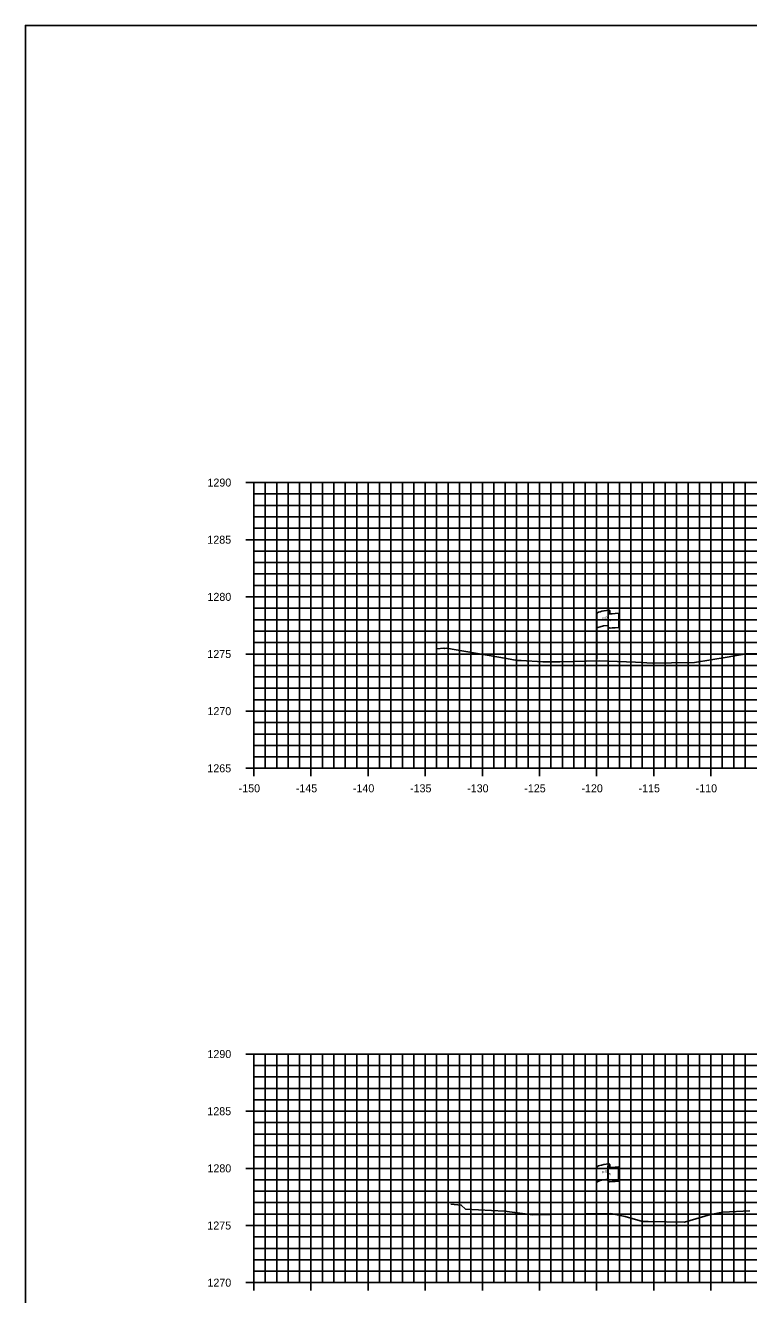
# Model space of a CAD drawing. Extents: x 674939 to 678919, y 750652 to 765176.
# Drawn here: x 678578.5 to 678641.8, y 762765.2 to 762876.3 of the extents above; entities that cross this region are included whole.
import ezdxf

# ---------------------------------------------------------------- set-up
doc = ezdxf.new("R2010")
doc.units = 0
for name, color, linetype in [('R_Axis', 7, 'Continuous'), ('R_Axis Annot', 7, 'Continuous'), ('R_Exist Surface', 7, 'Continuous'), ('R_Grid', 7, 'Continuous'), ('R_No Plot', 7, 'Continuous'), ('S_EXIST_ROW', 7, 'Continuous')]:
    doc.layers.add(name, color=color, linetype=linetype)

msp = doc.modelspace()

# ---------------------------------------------------------------- linework, layer by layer
at = {"layer": 'R_Axis'}
for p, q in [((678597.83, 762836.29), (678599.23, 762836.29)), ((678598.53, 762811.29), (678598.53, 762836.29)), ((678598.53, 762835.29), (678598.88, 762835.29)), ((678598.53, 762834.29), (678598.88, 762834.29)), ((678598.53, 762833.29), (678598.88, 762833.29)), ((678598.53, 762832.29), (678598.88, 762832.29)), ((678597.83, 762831.29), (678599.23, 762831.29)), ((678598.53, 762830.29), (678598.88, 762830.29)), ((678598.53, 762829.29), (678598.88, 762829.29)), ((678598.53, 762828.29), (678598.88, 762828.29)), ((678598.53, 762827.29), (678598.88, 762827.29)), ((678597.83, 762826.29), (678599.23, 762826.29)), ((678598.53, 762825.29), (678598.88, 762825.29)), ((678598.53, 762824.29), (678598.88, 762824.29)), ((678598.53, 762823.29), (678598.88, 762823.29)), ((678598.53, 762822.29), (678598.88, 762822.29)), ((678597.83, 762821.29), (678599.23, 762821.29)), ((678598.53, 762820.29), (678598.88, 762820.29)), ((678598.53, 762819.29), (678598.88, 762819.29)), ((678598.53, 762818.29), (678598.88, 762818.29)), ((678598.53, 762817.29), (678598.88, 762817.29)), ((678597.83, 762816.29), (678599.23, 762816.29)), ((678598.53, 762815.29), (678598.88, 762815.29)), ((678598.53, 762814.29), (678598.88, 762814.29)), ((678598.53, 762813.29), (678598.88, 762813.29)), ((678598.53, 762812.29), (678598.88, 762812.29)), ((678597.83, 762811.29), (678599.23, 762811.29)), ((678598.53, 762810.59), (678598.53, 762811.99)), ((678598.53, 762811.29), (678898.53, 762811.29)), ((678603.53, 762810.59), (678603.53, 762811.99)), ((678608.53, 762810.59), (678608.53, 762811.99)), ((678613.53, 762810.59), (678613.53, 762811.99)), ((678618.53, 762810.59), (678618.53, 762811.99)), ((678623.53, 762810.59), (678623.53, 762811.99)), ((678628.53, 762810.59), (678628.53, 762811.99)), ((678633.53, 762810.59), (678633.53, 762811.99)), ((678638.53, 762810.59), (678638.53, 762811.99)), ((678597.83, 762786.29), (678599.23, 762786.29)), ((678598.53, 762766.29), (678598.53, 762786.29)), ((678598.53, 762785.29), (678598.88, 762785.29)), ((678598.53, 762784.29), (678598.88, 762784.29)), ((678598.53, 762783.29), (678598.88, 762783.29)), ((678598.53, 762782.29), (678598.88, 762782.29)), ((678597.83, 762781.29), (678599.23, 762781.29)), ((678598.53, 762780.29), (678598.88, 762780.29)), ((678598.53, 762779.29), (678598.88, 762779.29)), ((678598.53, 762778.29), (678598.88, 762778.29)), ((678598.53, 762777.29), (678598.88, 762777.29)), ((678597.83, 762776.29), (678599.23, 762776.29)), ((678598.53, 762775.29), (678598.88, 762775.29)), ((678598.53, 762774.29), (678598.88, 762774.29)), ((678598.53, 762773.29), (678598.88, 762773.29)), ((678598.53, 762772.29), (678598.88, 762772.29)), ((678597.83, 762771.29), (678599.23, 762771.29)), ((678598.53, 762770.29), (678598.88, 762770.29)), ((678598.53, 762769.29), (678598.88, 762769.29)), ((678598.53, 762768.29), (678598.88, 762768.29)), ((678598.53, 762767.29), (678598.88, 762767.29)), ((678598.53, 762765.59), (678598.53, 762766.99)), ((678603.53, 762765.59), (678603.53, 762766.99)), ((678608.53, 762765.59), (678608.53, 762766.99)), ((678613.53, 762765.59), (678613.53, 762766.99)), ((678618.53, 762765.59), (678618.53, 762766.99)), ((678623.53, 762765.59), (678623.53, 762766.99)), ((678628.53, 762765.59), (678628.53, 762766.99)), ((678633.53, 762765.59), (678633.53, 762766.99)), ((678638.53, 762765.59), (678638.53, 762766.99)), ((678597.83, 762766.29), (678599.23, 762766.29)), ((678598.53, 762766.29), (678898.53, 762766.29))]:
    msp.add_line(p, q, dxfattribs=at)
at = {"layer": 'R_Exist Surface'}
for points in [[(678614.55, 762821.75), (678615.16, 762821.79), (678615.22, 762821.78), (678615.4, 762821.8), (678620.65, 762820.89), (678621.59, 762820.73), (678621.92, 762820.71), (678623.83, 762820.6), (678625.3, 762820.6), (678628.78, 762820.68), (678631.93, 762820.57), (678633.43, 762820.49), (678635.07, 762820.53), (678637.11, 762820.55), (678639.96, 762821.02), (678641.62, 762821.3), (678643.34, 762821.33)], [(678615.78, 762773.17), (678616.68, 762773.07), (678617.05, 762772.72), (678620.46, 762772.55), (678622.95, 762772.22), (678627.52, 762772.31), (678629.77, 762772.35), (678631.02, 762772.07), (678632.54, 762771.64), (678633.03, 762771.63), (678636.23, 762771.58), (678638.51, 762772.24), (678639.59, 762772.45), (678641.94, 762772.58)]]:
    msp.add_lwpolyline(points, dxfattribs=at)
at = {"layer": 'R_Grid'}
for p, q in [((678598.53, 762836.29), (678898.53, 762836.29)), ((678598.53, 762811.29), (678598.53, 762836.29)), ((678599.53, 762811.29), (678599.53, 762836.29)), ((678600.53, 762811.29), (678600.53, 762836.29)), ((678601.53, 762811.29), (678601.53, 762836.29)), ((678602.53, 762811.29), (678602.53, 762836.29)), ((678603.53, 762811.29), (678603.53, 762836.29)), ((678604.53, 762811.29), (678604.53, 762836.29)), ((678605.53, 762811.29), (678605.53, 762836.29)), ((678606.53, 762811.29), (678606.53, 762836.29)), ((678607.53, 762811.29), (678607.53, 762836.29)), ((678608.53, 762811.29), (678608.53, 762836.29)), ((678609.53, 762811.29), (678609.53, 762836.29)), ((678610.53, 762811.29), (678610.53, 762836.29)), ((678611.53, 762811.29), (678611.53, 762836.29)), ((678612.53, 762811.29), (678612.53, 762836.29)), ((678613.53, 762811.29), (678613.53, 762836.29)), ((678614.53, 762811.29), (678614.53, 762836.29)), ((678615.53, 762811.29), (678615.53, 762836.29)), ((678616.53, 762811.29), (678616.53, 762836.29)), ((678617.53, 762811.29), (678617.53, 762836.29)), ((678618.53, 762811.29), (678618.53, 762836.29)), ((678619.53, 762811.29), (678619.53, 762836.29)), ((678620.53, 762811.29), (678620.53, 762836.29)), ((678621.53, 762811.29), (678621.53, 762836.29)), ((678622.53, 762811.29), (678622.53, 762836.29)), ((678623.53, 762811.29), (678623.53, 762836.29)), ((678624.53, 762811.29), (678624.53, 762836.29)), ((678625.53, 762811.29), (678625.53, 762836.29)), ((678626.53, 762811.29), (678626.53, 762836.29)), ((678627.53, 762811.29), (678627.53, 762836.29)), ((678628.53, 762811.29), (678628.53, 762836.29)), ((678629.53, 762811.29), (678629.53, 762836.29)), ((678630.53, 762811.29), (678630.53, 762836.29)), ((678631.53, 762811.29), (678631.53, 762836.29)), ((678632.53, 762811.29), (678632.53, 762836.29)), ((678633.53, 762811.29), (678633.53, 762836.29)), ((678634.53, 762811.29), (678634.53, 762836.29)), ((678635.53, 762811.29), (678635.53, 762836.29)), ((678636.53, 762811.29), (678636.53, 762836.29)), ((678637.53, 762811.29), (678637.53, 762836.29)), ((678638.53, 762811.29), (678638.53, 762836.29)), ((678639.53, 762811.29), (678639.53, 762836.29)), ((678640.53, 762811.29), (678640.53, 762836.29)), ((678641.53, 762811.29), (678641.53, 762836.29)), ((678598.53, 762835.29), (678898.53, 762835.29)), ((678598.53, 762834.29), (678898.53, 762834.29)), ((678598.53, 762833.29), (678898.53, 762833.29)), ((678598.53, 762832.29), (678898.53, 762832.29)), ((678598.53, 762831.29), (678898.53, 762831.29)), ((678598.53, 762830.29), (678898.53, 762830.29)), ((678598.53, 762829.29), (678898.53, 762829.29)), ((678598.53, 762828.29), (678898.53, 762828.29)), ((678598.53, 762827.29), (678898.53, 762827.29)), ((678598.53, 762826.29), (678898.53, 762826.29)), ((678598.53, 762825.29), (678898.53, 762825.29)), ((678598.53, 762824.29), (678898.53, 762824.29)), ((678598.53, 762823.29), (678898.53, 762823.29)), ((678598.53, 762822.29), (678898.53, 762822.29)), ((678598.53, 762821.29), (678898.53, 762821.29)), ((678598.53, 762820.29), (678898.53, 762820.29)), ((678598.53, 762819.29), (678898.53, 762819.29)), ((678598.53, 762818.29), (678898.53, 762818.29)), ((678598.53, 762817.29), (678898.53, 762817.29)), ((678598.53, 762816.29), (678898.53, 762816.29)), ((678598.53, 762815.29), (678898.53, 762815.29)), ((678598.53, 762814.29), (678898.53, 762814.29)), ((678598.53, 762813.29), (678898.53, 762813.29)), ((678598.53, 762812.29), (678898.53, 762812.29)), ((678598.53, 762811.29), (678898.53, 762811.29)), ((678598.53, 762786.29), (678898.53, 762786.29)), ((678598.53, 762766.29), (678598.53, 762786.29)), ((678599.53, 762766.29), (678599.53, 762786.29)), ((678600.53, 762766.29), (678600.53, 762786.29)), ((678601.53, 762766.29), (678601.53, 762786.29)), ((678602.53, 762766.29), (678602.53, 762786.29)), ((678603.53, 762766.29), (678603.53, 762786.29)), ((678604.53, 762766.29), (678604.53, 762786.29)), ((678605.53, 762766.29), (678605.53, 762786.29)), ((678606.53, 762766.29), (678606.53, 762786.29)), ((678607.53, 762766.29), (678607.53, 762786.29)), ((678608.53, 762766.29), (678608.53, 762786.29)), ((678609.53, 762766.29), (678609.53, 762786.29)), ((678610.53, 762766.29), (678610.53, 762786.29)), ((678611.53, 762766.29), (678611.53, 762786.29)), ((678612.53, 762766.29), (678612.53, 762786.29)), ((678613.53, 762766.29), (678613.53, 762786.29)), ((678614.53, 762766.29), (678614.53, 762786.29)), ((678615.53, 762766.29), (678615.53, 762786.29)), ((678616.53, 762766.29), (678616.53, 762786.29)), ((678617.53, 762766.29), (678617.53, 762786.29)), ((678618.53, 762766.29), (678618.53, 762786.29)), ((678619.53, 762766.29), (678619.53, 762786.29)), ((678620.53, 762766.29), (678620.53, 762786.29)), ((678621.53, 762766.29), (678621.53, 762786.29)), ((678622.53, 762766.29), (678622.53, 762786.29)), ((678623.53, 762766.29), (678623.53, 762786.29)), ((678624.53, 762766.29), (678624.53, 762786.29)), ((678625.53, 762766.29), (678625.53, 762786.29)), ((678626.53, 762766.29), (678626.53, 762786.29)), ((678627.53, 762766.29), (678627.53, 762786.29)), ((678628.53, 762766.29), (678628.53, 762786.29)), ((678629.53, 762766.29), (678629.53, 762786.29)), ((678630.53, 762766.29), (678630.53, 762786.29)), ((678631.53, 762766.29), (678631.53, 762786.29)), ((678632.53, 762766.29), (678632.53, 762786.29)), ((678633.53, 762766.29), (678633.53, 762786.29)), ((678634.53, 762766.29), (678634.53, 762786.29)), ((678635.53, 762766.29), (678635.53, 762786.29)), ((678636.53, 762766.29), (678636.53, 762786.29)), ((678637.53, 762766.29), (678637.53, 762786.29)), ((678638.53, 762766.29), (678638.53, 762786.29)), ((678639.53, 762766.29), (678639.53, 762786.29)), ((678640.53, 762766.29), (678640.53, 762786.29)), ((678641.53, 762766.29), (678641.53, 762786.29)), ((678598.53, 762785.29), (678898.53, 762785.29)), ((678598.53, 762784.29), (678898.53, 762784.29)), ((678598.53, 762783.29), (678898.53, 762783.29)), ((678598.53, 762782.29), (678898.53, 762782.29)), ((678598.53, 762781.29), (678898.53, 762781.29)), ((678598.53, 762780.29), (678898.53, 762780.29)), ((678598.53, 762779.29), (678898.53, 762779.29)), ((678598.53, 762778.29), (678898.53, 762778.29)), ((678598.53, 762777.29), (678898.53, 762777.29)), ((678598.53, 762776.29), (678898.53, 762776.29)), ((678598.53, 762775.29), (678898.53, 762775.29)), ((678598.53, 762774.29), (678898.53, 762774.29)), ((678598.53, 762773.29), (678898.53, 762773.29)), ((678598.53, 762772.29), (678898.53, 762772.29)), ((678598.53, 762771.29), (678898.53, 762771.29)), ((678598.53, 762770.29), (678898.53, 762770.29)), ((678598.53, 762769.29), (678898.53, 762769.29)), ((678598.53, 762768.29), (678898.53, 762768.29)), ((678598.53, 762767.29), (678898.53, 762767.29)), ((678598.53, 762766.29), (678898.53, 762766.29))]:
    msp.add_line(p, q, dxfattribs=at)
at = {"layer": 'R_No Plot'}
msp.add_lwpolyline([(678578.53, 762656.29), (678918.53, 762656.29), (678918.53, 762876.29), (678578.53, 762876.29)], close=True, dxfattribs=at)
at = {"layer": 'S_EXIST_ROW'}
for p, q in [((678628.54, 762820.84), (678628.54, 762824.79)), ((678629.53, 762824.89), (678629.53, 762824.88)), ((678629.53, 762824.88), (678629.53, 762823.65)), ((678629.7, 762825.05), (678629.7, 762824.8)), ((678630.47, 762824.85), (678630.47, 762823.61)), ((678628.52, 762772.4), (678628.52, 762776.35)), ((678629.52, 762776.44), (678629.52, 762776.43)), ((678629.52, 762776.43), (678629.52, 762775.2)), ((678629.68, 762776.6), (678629.68, 762776.36)), ((678630.45, 762776.4), (678630.45, 762775.16))]:
    msp.add_line(p, q, dxfattribs=at)
for centre, radius, start, end in [((678629.61, 762824.89), 0.078, 88.6458, 274.2828), ((678629.62, 762825.05), 0.0783, 263.0712, 93.9564), ((678629.61, 762823.65), 0.0783, 180, 273.9564), ((678629.61, 762776.6), 0.0783, 263.0712, 93.9564), ((678629.59, 762776.44), 0.078, 88.6458, 274.2828), ((678629.6, 762775.2), 0.0783, 180, 273.9564)]:
    msp.add_arc(centre, radius, start, end, dxfattribs=at)
for centre, major_axis, ratio, start_param, end_param in [((678630.12, 762824.84), (-1.58, -0.04), 0.19887, 5.030368, 6.283185), ((678630.83, 762824.95), (-1.23, -0.13), 0.052933, 0.159456, 1.268315), ((678630.11, 762823.52), (-1.58, -0.04), 0.19887, 5.083035, 6.194897), ((678630.83, 762823.71), (-1.23, -0.13), 0.052933, 0.159456, 1.268315), ((678630.1, 762776.39), (-1.58, -0.04), 0.19887, 5.030368, 6.283185), ((678630.81, 762776.51), (-1.23, -0.13), 0.052933, 0.159456, 1.268315), ((678630.1, 762775.07), (-1.58, -0.04), 0.19887, 5.083035, 6.194897), ((678630.81, 762775.27), (-1.23, -0.13), 0.052933, 0.159456, 1.268315)]:
    msp.add_ellipse(centre, major_axis=major_axis, ratio=ratio, start_param=start_param, end_param=end_param, dxfattribs=at)

# ---------------------------------------------------------------- texts
at = {"layer": 'R_Axis Annot'}
for s, p in [('1290', (678594.47, 762835.94)), ('1285', (678594.46, 762830.94)), ('1280', (678594.47, 762825.94)), ('1275', (678594.46, 762820.94)), ('1270', (678594.47, 762815.94)), ('1265', (678594.46, 762810.94)), ('-150', (678597.2, 762809.19)), ('-145', (678602.2, 762809.19)), ('-140', (678607.2, 762809.19)), ('-135', (678612.2, 762809.19)), ('-130', (678617.2, 762809.19)), ('-125', (678622.2, 762809.19)), ('-120', (678627.2, 762809.19)), ('-115', (678632.2, 762809.19)), ('-110', (678637.2, 762809.19)), ('1290', (678594.47, 762785.94)), ('1285', (678594.46, 762780.94)), ('1280', (678594.47, 762775.94)), ('1275', (678594.46, 762770.94)), ('1270', (678594.47, 762765.94))]:
    msp.add_text(s, height=0.7, dxfattribs=at).set_placement(p)
at = {"layer": 'S_EXIST_ROW'}
for s, height, rotation, p in [('R ', 0.2, 9.9884, (678629.06, 762824.3)), (' O', 0.2, 9.9884, (678629.2, 762824.34)), ('W', 0.2, 351.1788, (678629.53, 762824.17)), ('DWB 11-9-07', 0.01, 90, (678629.7, 762824.81)), ('DWB 11-9-07', 0.01, 5.0717, (678630.37, 762823.61)), ('DWB 11-9-07', 0.01, 90, (678628.53, 762820.85)), ('R ', 0.2, 9.9884, (678629.04, 762775.85)), (' O', 0.2, 9.9884, (678629.19, 762775.89)), ('W', 0.2, 351.1788, (678629.52, 762775.72)), ('DWB 11-9-07', 0.01, 90, (678629.68, 762776.36)), ('DWB 11-9-07', 0.01, 5.0717, (678630.35, 762775.16)), ('DWB 11-9-07', 0.01, 90, (678628.52, 762772.4))]:
    msp.add_text(s, height=height, rotation=rotation, dxfattribs=at).set_placement(p)

doc.saveas('drawing.dxf')
